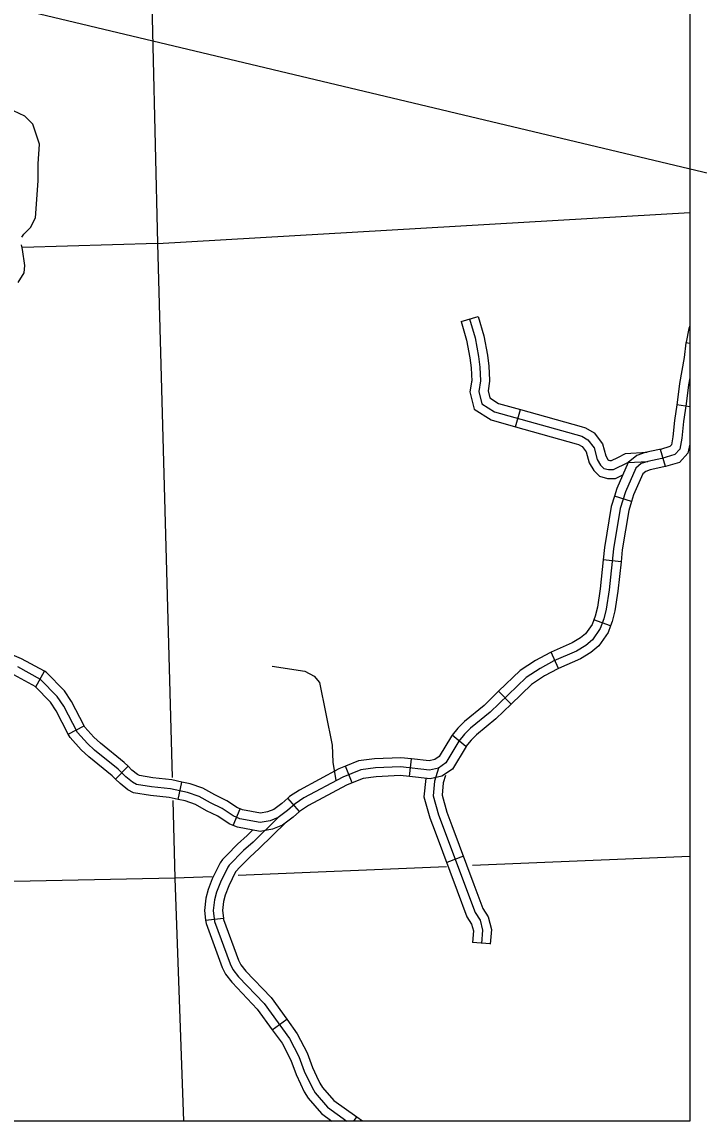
# Model space of a CAD drawing. Extents: x 1212896 to 1368412, y 378476 to 478763.
# Drawn here: x 1313715 to 1319396, y 388319 to 397540 of the extents above; entities that cross this region are included whole.
import ezdxf

# ---------------------------------------------------------------- set-up
doc = ezdxf.new("R2010")
doc.units = 0
for name, color, linetype in [('1', 7, 'Continuous'), ('Level 32', 7, 'Continuous'), ('Level 45', 7, 'Continuous'), ('Level 46', 7, 'Continuous'), ('Level 5', 7, 'Continuous'), ('R_Draft', 7, 'Continuous')]:
    doc.layers.add(name, color=color, linetype=linetype)

msp = doc.modelspace()

# ---------------------------------------------------------------- linework, layer by layer
at = {"layer": '1'}
msp.add_lwpolyline([(1257400.3, 437504), (1319317.3, 437504), (1319317.3, 388319.3), (1257400.3, 388319.3)], close=True, dxfattribs=at)
at = {"layer": 'Level 32'}
for p, q in [((1319317.3, 394844), (1319286.2, 394848.2)), ((1319317.3, 394310.8), (1319209.9, 394327.7)), ((1319114.8, 393810.8), (1319072.1, 393954.6)), ((1318829.5, 393516.9), (1318686.3, 393561.3)), ((1318741.1, 393011.9), (1318591.9, 393027.6)), ((1318653.6, 392474.8), (1318512.5, 392525.5)), ((1318216.7, 392116.3), (1318156.2, 392253.6)), ((1313831.8, 391962.6), (1313903.5, 392094.4)), ((1317818.5, 391816.4), (1317714.5, 391924.5)), ((1314103.5, 391566.2), (1314236.6, 391635.4)), ((1317440.5, 391461.8), (1317324.5, 391557)), ((1316967.8, 391208.6), (1316984.3, 391357.7)), ((1314500.8, 391187.8), (1314605.4, 391295.2)), ((1316485.1, 391156.9), (1316429, 391296)), ((1315026.6, 391016.8), (1315057.2, 391163.6)), ((1316045, 390916.8), (1315944.5, 391028.2)), ((1315488, 390799.2), (1315546.1, 390937.5))]:
    msp.add_line(p, q, dxfattribs=at)
for points in [[(1319317.3, 394990.3), (1319310.4, 394967.4), (1319286.9, 394853.6), (1319286.2, 394848.2)], [(1319286.2, 394848.2), (1319269.7, 394724.7), (1319231.2, 394507.3), (1319213, 394347.7), (1319209.9, 394327.7)], [(1319317.3, 394555.4), (1319306.9, 394496.3), (1319288.7, 394337.4), (1319265.3, 394188.4), (1319252.6, 394049.7), (1319234.4, 393956.9), (1319191.9, 393910.5), (1319082.9, 393878.2), (1318964.8, 393853.8), (1318911.4, 393834.9), (1318864.6, 393796.4), (1318777.7, 393598.3), (1318734.1, 393457.7), (1318678.4, 393120.2), (1318642.3, 392775.2), (1318617.9, 392615.2), (1318596.5, 392533.4)], [(1319209.9, 394327.7), (1319189.5, 394197.8), (1319176.8, 394060.5), (1319163.6, 393992.7), (1319149.9, 393977.7), (1319072.1, 393954.6)], [(1319072.1, 393954.6), (1319064.3, 393952.3), (1318944.3, 393927.5), (1318873.3, 393902.4), (1318802, 393843.8), (1318706.1, 393625.1), (1318686.3, 393561.3)], [(1319317.3, 393997.2), (1319302.7, 393922.4), (1319232.3, 393845.8), (1319114.8, 393810.8)], [(1319114.8, 393810.8), (1319100.9, 393806.7), (1318984.6, 393782.7), (1318948.2, 393769.8), (1318925, 393750.7), (1318846.8, 393572.5), (1318829.5, 393516.9)], [(1318686.3, 393561.3), (1318659.6, 393475.3), (1318602.7, 393130.4), (1318591.9, 393027.6)], [(1318829.5, 393516.9), (1318805.9, 393440.7), (1318751.4, 393110.4), (1318741.1, 393011.9)], [(1318591.9, 393027.6), (1318566.5, 392784.9), (1318543, 392630.7), (1318523.4, 392556), (1318512.5, 392525.5)], [(1318741.1, 393011.9), (1318715.3, 392765.8), (1318690.1, 392600.3), (1318666.8, 392511.6), (1318653.6, 392474.8)], [(1318596.5, 392533.4), (1318567, 392451.3), (1318501.4, 392355.2), (1318446.4, 392309.3), (1318366.9, 392262.8), (1318178.6, 392180), (1318062.6, 392117.3), (1317944.1, 392039.6), (1317643.2, 391749.8), (1317479.4, 391614.6), (1317429, 391563.9), (1317380.8, 391505.1), (1317272.2, 391324.2), (1317208.9, 391280.6), (1317135.1, 391264.3), (1316891.8, 391291.1), (1316680.2, 391281.7), (1316558.8, 391266), (1316407.6, 391205), (1316081.4, 391030), (1316007, 390981.7), (1315943.7, 390924.6), (1315865.6, 390867.1), (1315797.5, 390839), (1315715, 390824.5), (1315544.2, 390855.4), (1315488.5, 390878.8), (1315395.7, 390940.1), (1315297.3, 390988.3), (1315200.7, 391042.5), (1315104.8, 391075.7), (1314962, 391105.4), (1314802.6, 391122.7), (1314676, 391143.9), (1314642.7, 391161.2), (1314587.2, 391206.4), (1314521.3, 391270.5), (1314323.5, 391430.9), (1314264.9, 391486.3), (1314180.1, 391578.5), (1314065.5, 391799), (1314011.3, 391880.4), (1313871.7, 392024.7), (1313679.7, 392129.1)], [(1318512.5, 392525.5), (1318498.4, 392486.3), (1318444.3, 392407), (1318402.4, 392372.1), (1318332.1, 392331), (1318156.2, 392253.6)], [(1318653.6, 392474.8), (1318633.1, 392417.6), (1318556.4, 392305.2), (1318488.9, 392248.9), (1318400.4, 392197.1), (1318216.7, 392116.3)], [(1313903.5, 392094.4), (1313712.7, 392198.1), (1313486.5, 392292.3), (1313390.4, 392301.7)], [(1318156.2, 392253.6), (1318145, 392248.6), (1318023.4, 392183), (1317896.2, 392099.5), (1317714.5, 391924.5)], [(1313831.8, 391962.6), (1313647.9, 392062.7), (1313449.6, 392145.2), (1313375.8, 392152.4)], [(1314236.6, 391635.4), (1314131.3, 391837.9), (1314071, 391928.5), (1313918.5, 392086.2), (1313903.5, 392094.4)], [(1318216.7, 392116.3), (1318211, 392113.8), (1318100.3, 392054), (1317990.2, 391981.8), (1317818.5, 391816.4)], [(1314103.5, 391566.2), (1314002, 391761.5), (1313953.7, 391834), (1313826.6, 391965.4)], [(1317714.5, 391924.5), (1317592.3, 391806.8), (1317427.9, 391671.1), (1317372.3, 391615.2), (1317324.5, 391557)], [(1317818.5, 391816.4), (1317692.2, 391694.8), (1317529.1, 391560.1), (1317483.7, 391514.5), (1317440.5, 391461.8)], [(1314605.4, 391295.2), (1314572.1, 391327.7), (1314373.9, 391488.5), (1314319.3, 391540), (1314243.2, 391622.8), (1314236.6, 391635.4)], [(1314500.8, 391187.8), (1314472.3, 391215.5), (1314275, 391375.5), (1314212.5, 391434.6), (1314119.3, 391535.9), (1314103.5, 391566.2)], [(1317324.5, 391557), (1317318.1, 391549.2), (1317215.3, 391377.7), (1317177.8, 391352), (1317130.9, 391341.6), (1316984.3, 391357.7)], [(1317441.1, 391462.6), (1317327.1, 391272.6), (1317238.8, 391211.8), (1317139.2, 391189.8), (1316967.8, 391208.6)], [(1316984.3, 391357.7), (1316894.3, 391367.7), (1316673.6, 391357.8), (1316539.3, 391340.5), (1316429, 391296)], [(1315057.2, 391163.6), (1314973.9, 391181), (1314813, 391198.4), (1314700.6, 391217.2), (1314684.9, 391225.4), (1314638, 391263.5), (1314605.4, 391295.2)], [(1316429, 391296), (1316375.1, 391274.3), (1316042.5, 391095.8), (1315960.3, 391042.4), (1315944.5, 391028.2)], [(1315026.6, 391016.8), (1314950.5, 391032.6), (1314792.5, 391049.7), (1314652.4, 391073.2), (1314602.1, 391099.4), (1314538.2, 391151.3), (1314500.8, 391187.8)], [(1316967.8, 391208.6), (1316889.4, 391217.3), (1316686.6, 391208.3), (1316577.6, 391194.2), (1316485.1, 391156.9)], [(1315546.1, 390937.5), (1315524.7, 390946.5), (1315433.7, 391006.6), (1315332.8, 391056), (1315232.2, 391112.5), (1315125.1, 391149.5), (1315057.2, 391163.6)], [(1316485.1, 391156.9), (1316438.8, 391138.2), (1316118.9, 390966.6), (1316051.9, 390923.1), (1316045, 390916.8)], [(1315488, 390799.2), (1315453.7, 390813.6), (1315359.1, 390876.1), (1315263.1, 390923.1), (1315170.4, 390975.1), (1315085.2, 391004.6), (1315026.6, 391016.8)], [(1315944.5, 391028.2), (1315895.4, 390983.9), (1315827.8, 390934.2), (1315776, 390912.8), (1315715.2, 390902.1), (1315566, 390929.1), (1315546.1, 390937.5)], [(1316045, 390916.8), (1315990.3, 390867.5), (1315902, 390802.5), (1315818.2, 390767.9), (1315714.8, 390749.7), (1315523.1, 390784.4), (1315488, 390799.2)]]:
    msp.add_lwpolyline(points, dxfattribs=at)
at = {"layer": 'Level 45'}
for p, q in [((1317399.7, 395028.6), (1317543.7, 395070.7)), ((1317856.7, 394144), (1317897.3, 394288.4)), ((1317420.4, 390540.4), (1317279.8, 390488)), ((1315256.2, 390003.3), (1315405, 390022.2)), ((1317642.6, 389806), (1317495.8, 389818.2)), ((1315815.1, 389085.6), (1315936.6, 389173.6)), ((1316500.2, 388319.3), (1316524.7, 388353.5))]:
    msp.add_line(p, q, dxfattribs=at)
for points in [[(1317470.4, 395049.2), (1317517.2, 394889.3), (1317546, 394733.8), (1317556.7, 394644.9), (1317562.2, 394530.8), (1317547.9, 394441.2), (1317574, 394337.5), (1317681.1, 394269.8), (1318412.8, 394064.4), (1318463.6, 394034.8), (1318516.7, 393967.3), (1318541.6, 393869.8), (1318570.4, 393823.1), (1318597.9, 393795.3), (1318637.2, 393784.5), (1318678.2, 393784.5), (1318797.5, 393844.2), (1318964.8, 393853.8)], [(1317543.7, 395070.7), (1317591.6, 394907), (1317621.5, 394745.3), (1317632.8, 394651.3), (1317638.4, 394535)], [(1317399.7, 395028.6), (1317445.5, 394872.2), (1317473.2, 394722.7), (1317483.3, 394638.7), (1317488.6, 394527.8)], [(1317488.3, 394534.9), (1317472.8, 394437.8), (1317509.8, 394291), (1317650.8, 394201.8), (1317856.7, 394144)], [(1317638.4, 394535), (1317638.8, 394526.6), (1317625.8, 394444.6), (1317640.6, 394385.8), (1317712.5, 394340.3), (1317897.3, 394288.4)], [(1317897.3, 394288.4), (1318405.6, 394145.7)], [(1317856.7, 394144), (1318365.1, 394001.3)], [(1318405.6, 394145.7), (1318442.7, 394135.3), (1318514.7, 394093.5), (1318586.7, 394001.8), (1318612.7, 393900), (1318630.8, 393870.6), (1318637.8, 393863.6), (1318647.5, 393860.9), (1318660.2, 393860.9), (1318713.9, 393887.7)], [(1318365.1, 394001.3), (1318383.9, 393996), (1318414.4, 393978.3), (1318449.2, 393934), (1318473.1, 393840.7), (1318512.1, 393777.3), (1318559.3, 393729.6), (1318627.2, 393710.9), (1318695.6, 393710.9), (1318757.2, 393741.7)], [(1318713.9, 393887.7), (1318777.5, 393919.5), (1318960.4, 393930)], [(1315814.8, 392136.6), (1316087.8, 392094.7), (1316166.1, 392053), (1316210.7, 391999.2), (1316318.1, 391473.9), (1316323.1, 391329), (1316347.8, 391175.4)], [(1317208.9, 391280.6), (1317177.2, 391171.4), (1317165.1, 391046.8), (1317210.9, 390887.8), (1317516.7, 390068.1), (1317558.7, 390003.2), (1317580.2, 389920.7), (1317570.6, 389810.1)], [(1317102.7, 391193.8), (1317087.6, 391039.6), (1317138.3, 390863.8), (1317182.5, 390745.3)], [(1317267.4, 391218.2), (1317249.8, 391157.5), (1317239.7, 391053.6), (1317280.8, 390910.9), (1317323.1, 390797.7)], [(1315865.6, 390867.1), (1315654.1, 390660.3), (1315573.3, 390588.7), (1315454.2, 390465.8), (1315441.7, 390448.4), (1315379.6, 390322.2), (1315348.2, 390239.1), (1315330.2, 390174.4), (1315319.9, 390085.9), (1315331.7, 389993), (1315462.5, 389637.5), (1315485.6, 389590.3), (1315533.3, 389529.2), (1315746.4, 389305.9), (1315960.3, 389010.7), (1316037.8, 388860.7), (1316082.5, 388738.8), (1316148.7, 388599.4), (1316176, 388556.2), (1316279, 388435.7), (1316441.4, 388319.3)], [(1315929.3, 390822.6), (1315706.1, 390604.4), (1315626.1, 390533.4), (1315541.7, 390446.3)], [(1317323.1, 390797.7), (1317507.6, 390303)], [(1315651.9, 390761.1), (1315603.9, 390714.2), (1315522.4, 390641.9), (1315434, 390550.7)], [(1317182.5, 390745.3), (1317367.1, 390250.6)], [(1315434, 390550.7), (1315397.5, 390513.1), (1315378.3, 390486.3), (1315312, 390351.6), (1315278.2, 390262), (1315257.7, 390188.6), (1315245.7, 390085.5), (1315256.2, 390003.3)], [(1315541.7, 390446.3), (1315513, 390416.7), (1315507.5, 390409), (1315449.8, 390291.8), (1315420.8, 390215.3), (1315405.4, 390159.7), (1315396.8, 390086.3), (1315405, 390022.2)], [(1317367.1, 390250.6), (1317448.1, 390033.6), (1317487.8, 389972.1), (1317502.9, 389914.2), (1317494.5, 389816.7)], [(1317507.6, 390303), (1317582.9, 390101.3), (1317626.9, 390033.2), (1317654.6, 389926.9), (1317643.9, 389803.7)], [(1315256.2, 390003.3), (1315259.8, 389975.4), (1315394.7, 389608.5), (1315422.9, 389551), (1315474.9, 389484.4)], [(1315405, 390022.2), (1315406.4, 390011.3), (1315532.8, 389667.6), (1315550.7, 389631), (1315593.2, 389576.7)], [(1315591.2, 389579.2), (1315805.2, 389354.9), (1315936.6, 389173.6)], [(1315474.9, 389484.4), (1315477.5, 389481), (1315689.7, 389258.7), (1315815.1, 389085.6)], [(1315936.6, 389173.6), (1316025.5, 389050.9), (1316107.9, 388891.5), (1316153, 388768.4), (1316187.3, 388696.1)], [(1315815.1, 389085.6), (1315897.4, 388972), (1315970.3, 388831), (1316014.6, 388710.2), (1316051.8, 388631.8)], [(1316187.3, 388696.1), (1316215.7, 388636.3), (1316237.7, 388601.6), (1316331, 388492.4), (1316524.7, 388353.5)], [(1316051.8, 388631.8), (1316084.1, 388563.9), (1316116.6, 388512.4), (1316228.9, 388381.1), (1316315.1, 388319.3)], [(1316524.7, 388353.5), (1316571.7, 388319.9), (1316572.3, 388319.3)]]:
    msp.add_lwpolyline(points, dxfattribs=at)
at = {"layer": 'Level 46'}
for points in [[(1313715, 395735.7), (1313730.9, 395760.1), (1313786.3, 395816), (1313829.8, 395896.4), (1313851.7, 396207.7), (1313852.4, 396349.7), (1313861.4, 396514.1), (1313807.3, 396684.2), (1313738.6, 396750.7), (1313643.2, 396795.9)], [(1313682.3, 395356), (1313734.8, 395435.9), (1313740.3, 395496.8), (1313719.6, 395632.8), (1313710.2, 395671.3)]]:
    msp.add_lwpolyline(points, dxfattribs=at)
at = {"layer": 'Level 5'}
for points in [[(1314773.6, 398995.7), (1314853.1, 395682.8), (1314975.8, 391200.3)], [(1314853.1, 395682.8), (1319317.3, 395943)], [(1314853.1, 395682.8), (1313720.7, 395649.4)], [(1314981, 391009.3), (1314998.9, 390355.8), (1315069.5, 388319.3)], [(1319317.3, 390539.5), (1317495.2, 390462)], [(1317277.4, 390452.7), (1315529.1, 390378.4)], [(1314998.9, 390355.8), (1310539.3, 390263.5)], [(1315311, 390369.1), (1314998.9, 390355.8)]]:
    msp.add_lwpolyline(points, dxfattribs=at)
at = {"layer": 'R_Draft'}
msp.add_line((1324691.3, 395024.3), (1283954.6, 404739.3), dxfattribs=at)

doc.saveas('drawing.dxf')
